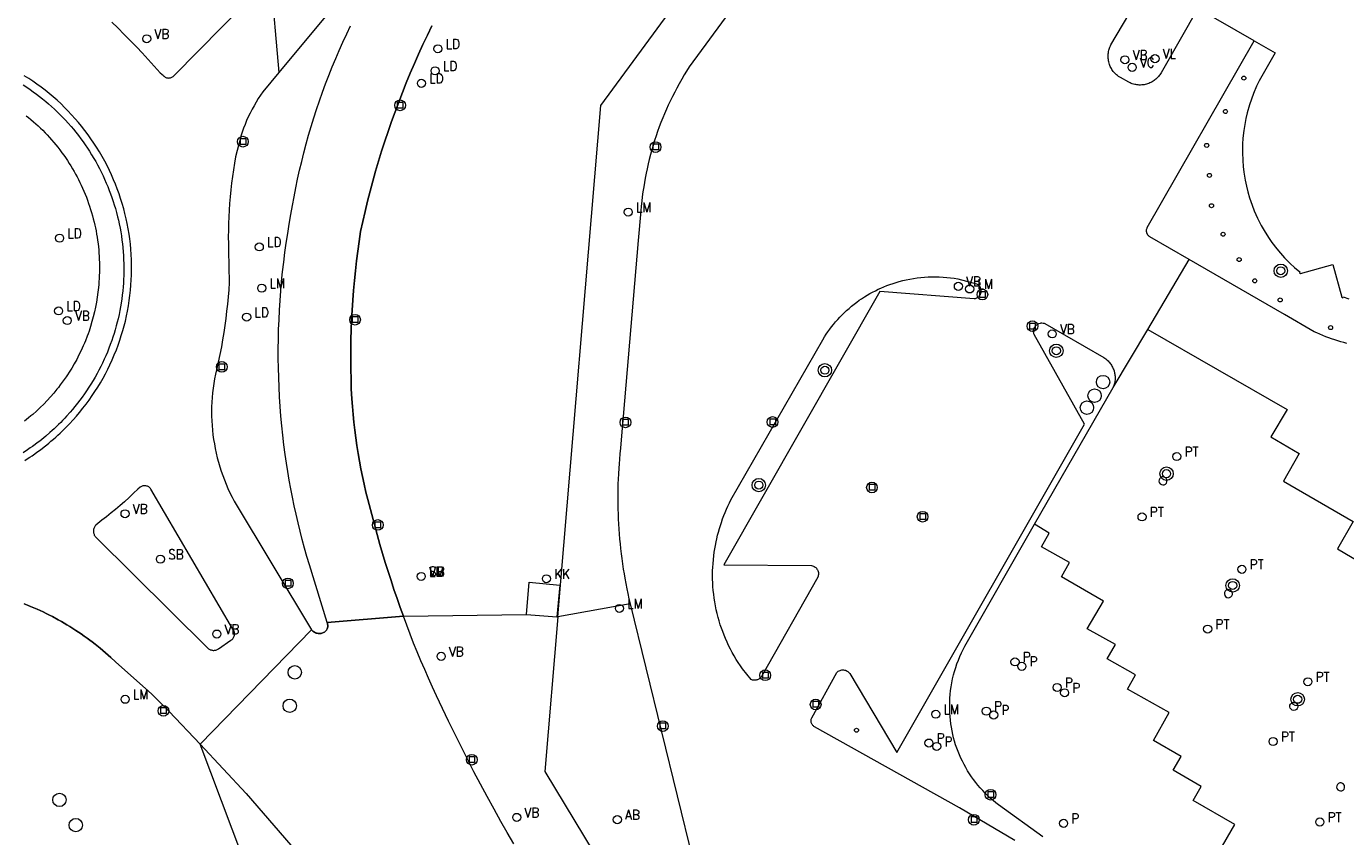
# Model space of a CAD drawing. Header units: metres. Extents: x 138165 to 154469, y 480134 to 494189.
# Tile 704 of 1056: x 147267 to 147349, y 487410 to 487461. Entities that reach past the tile are written whole.
import ezdxf

# ---------------------------------------------------------------- set-up
doc = ezdxf.new("R2010")
doc.units = ezdxf.units.M
doc.header["$LTSCALE"] = 0.001
doc.header["$MEASUREMENT"] = 0
for name, color, linetype, lineweight in [('Level 5', 7, 'Continuous', 0), ('TOP-L-topo objecten punt', 7, 'Continuous', 0), ('TOP-L-topo objecten vlak', 7, 'Continuous', 0)]:
    doc.layers.add(name, color=color, linetype=linetype, lineweight=lineweight)
doc.styles.add('Style-STANDARD', font='STANDARD.shx')

# ---------------------------------------------------------------- blocks, each defined once
blk = doc.blocks.new('22')
at = {"layer": 'TOP-L-topo objecten punt', "color": 7, "linetype": 'Continuous', "lineweight": 0}
blk.add_circle((0, 0), 0.025, dxfattribs=at)
at = {"layer": 'TOP-L-topo objecten punt', "color": 7, "linetype": 'Continuous', "lineweight": 0, "style": 'Style-STANDARD'}
blk.add_text('VC', height=0.06, dxfattribs=at).set_placement((0.0483, 0))
blk = doc.blocks.new('39')
at = {"layer": 'TOP-L-topo objecten punt', "color": 7, "linetype": 'Continuous', "lineweight": 0}
for p, q in [((0.0175, 0.0175), (-0.0175, 0.0175)), ((-0.0175, 0.0175), (-0.0175, -0.0175)), ((0.0175, 0.0175), (0.0175, -0.0175)), ((0.0175, -0.0175), (-0.0175, -0.0175))]:
    blk.add_line(p, q, dxfattribs=at)
blk.add_circle((0, 0), 0.0332, dxfattribs=at)
blk = doc.blocks.new('116')
at = {"layer": 'TOP-L-topo objecten punt', "color": 7, "linetype": 'Continuous', "lineweight": 0}
blk.add_circle((0, 0), 0.025, dxfattribs=at)
at = {"layer": 'TOP-L-topo objecten punt', "color": 7, "linetype": 'Continuous', "lineweight": 0, "style": 'Style-STANDARD'}
blk.add_text('P', height=0.06, dxfattribs=at).set_placement((0.0483, 0))
blk = doc.blocks.new('*U13')
at = {"layer": 'Level 5', "color": 7, "linetype": 'Continuous', "lineweight": 0}
blk.add_circle((0, 0), 0.0415, dxfattribs=at)
blk = doc.blocks.new('150')
at = {"layer": 'Level 5', "color": 7, "linetype": 'Continuous', "lineweight": 0}
blk.add_blockref('*U13', (0, 0), dxfattribs=at)
blk = doc.blocks.new('121')
at = {"layer": 'TOP-L-topo objecten punt', "color": 7, "linetype": 'Continuous', "lineweight": 0}
blk.add_circle((0, 0), 0.025, dxfattribs=at)
at = {"layer": 'TOP-L-topo objecten punt', "color": 7, "linetype": 'Continuous', "lineweight": 0, "style": 'Style-STANDARD'}
blk.add_text('LD', height=0.06, dxfattribs=at).set_placement((0.0483, 0))
blk = doc.blocks.new('16')
at = {"layer": 'TOP-L-topo objecten punt', "color": 7, "linetype": 'Continuous', "lineweight": 0}
blk.add_circle((0, 0), 0.025, dxfattribs=at)
at = {"layer": 'TOP-L-topo objecten punt', "color": 7, "linetype": 'Continuous', "lineweight": 0, "style": 'Style-STANDARD'}
blk.add_text('LM', height=0.06, dxfattribs=at).set_placement((0.0483, 0))
blk = doc.blocks.new('15')
at = {"layer": 'TOP-L-topo objecten punt', "color": 7, "linetype": 'Continuous', "lineweight": 0}
blk.add_circle((0, 0), 0.025, dxfattribs=at)
at = {"layer": 'TOP-L-topo objecten punt', "color": 7, "linetype": 'Continuous', "lineweight": 0, "style": 'Style-STANDARD'}
blk.add_text('VL', height=0.06, dxfattribs=at).set_placement((0.0483, 0))
blk = doc.blocks.new('10')
at = {"layer": 'TOP-L-topo objecten punt', "linetype": 'Continuous', "lineweight": 0}
blk.add_circle((0, 0), 0.0125, dxfattribs=at)
blk = doc.blocks.new('119')
at = {"layer": 'TOP-L-topo objecten punt', "color": 7, "linetype": 'Continuous', "lineweight": 0}
blk.add_circle((0, 0), 0.025, dxfattribs=at)
at = {"layer": 'TOP-L-topo objecten punt', "color": 7, "linetype": 'Continuous', "lineweight": 0, "style": 'Style-STANDARD'}
blk.add_text('KK', height=0.06, dxfattribs=at).set_placement((0.0483, 0))
blk = doc.blocks.new('123')
at = {"layer": 'TOP-L-topo objecten punt', "color": 7, "linetype": 'Continuous', "lineweight": 0}
blk.add_circle((0, 0), 0.025, dxfattribs=at)
at = {"layer": 'TOP-L-topo objecten punt', "color": 7, "linetype": 'Continuous', "lineweight": 0, "style": 'Style-STANDARD'}
blk.add_text('PT', height=0.06, dxfattribs=at).set_placement((0.0483, 0))
blk = doc.blocks.new('14')
at = {"layer": 'TOP-L-topo objecten punt', "color": 7, "linetype": 'Continuous', "lineweight": 0}
blk.add_circle((0, 0), 0.025, dxfattribs=at)
at = {"layer": 'TOP-L-topo objecten punt', "color": 7, "linetype": 'Continuous', "lineweight": 0, "style": 'Style-STANDARD'}
blk.add_text('VB', height=0.06, dxfattribs=at).set_placement((0.0483, 0))
blk = doc.blocks.new('11')
at = {"layer": 'TOP-L-topo objecten punt', "color": 7, "linetype": 'Continuous', "lineweight": 0}
blk.add_circle((0, 0), 0.025, dxfattribs=at)
at = {"layer": 'TOP-L-topo objecten punt', "color": 7, "linetype": 'Continuous', "lineweight": 0, "style": 'Style-STANDARD'}
blk.add_text('AB', height=0.06, dxfattribs=at).set_placement((0.0483, 0))
blk = doc.blocks.new('175')
at = {"layer": 'TOP-L-topo objecten punt', "color": 7, "linetype": 'Continuous', "lineweight": 0}
blk.add_circle((0, 0), 0.025, dxfattribs=at)
at = {"layer": 'TOP-L-topo objecten punt', "color": 7, "linetype": 'Continuous', "lineweight": 0, "style": 'Style-STANDARD'}
blk.add_text('SB', height=0.06, dxfattribs=at).set_placement((0.0483, 0))
blk = doc.blocks.new('27')
at = {"layer": 'TOP-L-topo objecten punt', "color": 7, "linetype": 'Continuous', "lineweight": 0}
for radius in [0.0415, 0.025]:
    blk.add_circle((0, 0), radius, dxfattribs=at)

msp = doc.modelspace()

# ---------------------------------------------------------------- linework, layer by layer
at = {"layer": 'TOP-L-topo objecten vlak', "flags": 128}
for points in [[(147299.761, 487423.974), (147302.432, 487455.685), (147371.166, 487549.222)], [(147352.38, 487518.591), (147307.913, 487458.077), (147307.745, 487457.811), (147307.602, 487457.577), (147307.443, 487457.306), (147307.287, 487457.033), (147307.137, 487456.757), (147307.009, 487456.514), (147306.867, 487456.234), (147306.746, 487455.987), (147306.612, 487455.702), (147306.499, 487455.452), (147306.375, 487455.164), (147306.269, 487454.91), (147306.153, 487454.618), (147306.056, 487454.361), (147305.949, 487454.065), (147305.859, 487453.805), (147305.762, 487453.507), (147305.669, 487453.207), (147305.591, 487452.943), (147305.508, 487452.64), (147305.429, 487452.336), (147305.364, 487452.069), (147305.294, 487451.763), (147305.238, 487451.494), (147305.178, 487451.185), (147305.129, 487450.915), (147305.085, 487450.643), (147305.038, 487450.333), (147304.997, 487450.021), (147304.965, 487449.748), (147304.934, 487449.436), (147304.91, 487449.157), (147304.738, 487447.317), (147303.676, 487434.711), (147303.644, 487434.426), (147303.61, 487434.092), (147303.58, 487433.759), (147303.557, 487433.472), (147303.537, 487433.186), (147303.518, 487432.851), (147303.503, 487432.517), (147303.492, 487432.23), (147303.485, 487431.943), (147303.48, 487431.607), (147303.479, 487431.272), (147303.481, 487430.985), (147303.488, 487430.65), (147303.496, 487430.363), (147303.51, 487430.028), (147303.525, 487429.742), (147303.546, 487429.407), (147303.567, 487429.121), (147303.595, 487428.787), (147303.622, 487428.501), (147303.652, 487428.215), (147303.691, 487427.883), (147303.727, 487427.598), (147303.773, 487427.266), (147303.823, 487426.935), (147303.869, 487426.651), (147303.917, 487426.368), (147303.978, 487426.038), (147304.042, 487425.71), (147304.1, 487425.428), (147304.171, 487425.101), (147304.242, 487424.792)], [(147272.111, 487460.843), (147272.473, 487460.487), (147272.867, 487460.093), (147273.257, 487459.695), (147273.644, 487459.293), (147273.98, 487458.938), (147274.36, 487458.53), (147274.736, 487458.118), (147275.108, 487457.703), (147275.298, 487457.539), (147275.332, 487457.503), (147275.368, 487457.473), (147275.407, 487457.447), (147275.449, 487457.425), (147275.499, 487457.406), (147275.545, 487457.394), (147275.591, 487457.387), (147275.638, 487457.386), (147275.686, 487457.389), (147275.732, 487457.398), (147275.777, 487457.412), (147275.826, 487457.433), (147275.867, 487457.456), (147275.905, 487457.484), (147275.94, 487457.516), (147275.971, 487457.551), (147281.944, 487463.614)], [(147281.944, 487463.614), (147282.461, 487457.728)], [(147287.293, 487463.556), (147282.461, 487457.728)], [(147339.445, 487461.704), (147337.178, 487457.714), (147337.138, 487457.648), (147337.102, 487457.593), (147337.056, 487457.532), (147337.007, 487457.472), (147336.955, 487457.415), (147336.909, 487457.369), (147336.852, 487457.317), (147336.792, 487457.268), (147336.739, 487457.229), (147336.675, 487457.186), (147336.61, 487457.147), (147336.542, 487457.11), (147336.472, 487457.078), (147336.411, 487457.053), (147336.339, 487457.027), (147336.265, 487457.004), (147336.19, 487456.986), (147336.115, 487456.971), (147336.039, 487456.961), (147335.973, 487456.955), (147335.896, 487456.951), (147335.819, 487456.952), (147335.743, 487456.956), (147335.677, 487456.963), (147335.601, 487456.974), (147335.536, 487456.987), (147335.462, 487457.006), (147335.388, 487457.029), (147335.316, 487457.055), (147335.245, 487457.085), (147335.176, 487457.118), (147334.648, 487457.409), (147334.582, 487457.45), (147334.527, 487457.488), (147334.465, 487457.535), (147334.414, 487457.578), (147334.357, 487457.63), (147334.303, 487457.686), (147334.251, 487457.744), (147334.21, 487457.796), (147334.164, 487457.858), (147334.127, 487457.914), (147334.093, 487457.971), (147334.056, 487458.039), (147334.022, 487458.109), (147333.997, 487458.171), (147333.974, 487458.233), (147333.95, 487458.307), (147333.93, 487458.382), (147333.916, 487458.447), (147333.904, 487458.524), (147333.896, 487458.59), (147333.891, 487458.667), (147333.889, 487458.745), (147333.891, 487458.812), (147333.897, 487458.889), (147333.905, 487458.955), (147333.918, 487459.032), (147333.935, 487459.107), (147333.952, 487459.172), (147333.973, 487459.235), (147334, 487459.308), (147334.03, 487459.379), (147334.06, 487459.44), (147336.354, 487463.335)], [(147342.944, 487459.695), (147339.445, 487461.704)], [(147285.448, 487423.623), (147284.355, 487427.209), (147284.201, 487427.726), (147284.054, 487428.245), (147283.913, 487428.765), (147283.778, 487429.287), (147283.65, 487429.811), (147283.528, 487430.336), (147283.412, 487430.863), (147283.302, 487431.39), (147283.199, 487431.92), (147283.103, 487432.45), (147283.012, 487432.982), (147282.928, 487433.514), (147282.851, 487434.048), (147282.775, 487434.641), (147282.706, 487435.234), (147282.644, 487435.829), (147282.591, 487436.424), (147282.544, 487437.02), (147282.506, 487437.616), (147282.475, 487438.213), (147282.451, 487438.81), (147282.435, 487439.407), (147282.427, 487440.005), (147282.426, 487440.603), (147282.433, 487441.2), (147282.448, 487441.798), (147282.47, 487442.395), (147282.499, 487442.992), (147282.536, 487443.588), (147282.581, 487444.184), (147282.634, 487444.779), (147282.693, 487445.374), (147282.761, 487445.968), (147282.836, 487446.56), (147282.918, 487447.152), (147283.008, 487447.743), (147283.106, 487448.333), (147283.211, 487448.921), (147283.304, 487449.473), (147283.404, 487450.024), (147283.511, 487450.574), (147283.625, 487451.122), (147283.747, 487451.669), (147283.876, 487452.213), (147284.013, 487452.757), (147284.157, 487453.298), (147284.307, 487453.837), (147284.466, 487454.374), (147284.631, 487454.909), (147284.803, 487455.442), (147284.982, 487455.973), (147285.169, 487456.501), (147285.362, 487457.026), (147285.563, 487457.549), (147285.77, 487458.069), (147285.985, 487458.586), (147286.206, 487459.101), (147286.434, 487459.612), (147286.669, 487460.12), (147286.911, 487460.626)], [(147285.448, 487423.623), (147290.182, 487424.015), (147289.983, 487424.566), (147289.789, 487425.118), (147289.6, 487425.672), (147289.416, 487426.228), (147289.237, 487426.786), (147289.064, 487427.345), (147288.896, 487427.906), (147288.733, 487428.468), (147287.977, 487431.244), (147287.861, 487431.718), (147287.752, 487432.194), (147287.649, 487432.671), (147287.553, 487433.149), (147287.463, 487433.629), (147287.38, 487434.11), (147287.304, 487434.592), (147287.234, 487435.075), (147287.17, 487435.558), (147287.113, 487436.043), (147287.063, 487436.528), (147287.019, 487437.014), (147286.982, 487437.501), (147286.955, 487438.112), (147286.935, 487438.723), (147286.923, 487439.334), (147286.918, 487439.945), (147286.92, 487440.556), (147286.93, 487441.167), (147286.947, 487441.778), (147286.972, 487442.389), (147287.004, 487443), (147287.043, 487443.61), (147287.09, 487444.219), (147287.144, 487444.828), (147287.205, 487445.436), (147287.274, 487446.044), (147287.351, 487446.65), (147287.434, 487447.256), (147287.525, 487447.86), (147287.663, 487448.49), (147287.808, 487449.118), (147287.961, 487449.745), (147288.121, 487450.37), (147288.289, 487450.992), (147288.464, 487451.613), (147288.646, 487452.232), (147288.836, 487452.848), (147289.033, 487453.462), (147289.237, 487454.074), (147289.448, 487454.684), (147289.667, 487455.29), (147289.893, 487455.894), (147290.125, 487456.496), (147290.366, 487457.094), (147290.613, 487457.69), (147290.867, 487458.283), (147291.128, 487458.873), (147291.396, 487459.459), (147291.671, 487460.042), (147291.953, 487460.623)], [(147291.953, 487460.623), (147291.671, 487460.042), (147291.396, 487459.459), (147291.128, 487458.873), (147290.867, 487458.283), (147290.613, 487457.69), (147290.366, 487457.094), (147290.125, 487456.496), (147289.893, 487455.894), (147289.667, 487455.29), (147289.448, 487454.684), (147289.237, 487454.074), (147289.033, 487453.462), (147288.836, 487452.848), (147288.646, 487452.232), (147288.464, 487451.613), (147288.289, 487450.992), (147288.121, 487450.37), (147287.961, 487449.745), (147287.808, 487449.118), (147287.663, 487448.49), (147287.525, 487447.86), (147287.434, 487447.256), (147287.351, 487446.65), (147287.274, 487446.044), (147287.205, 487445.436), (147287.144, 487444.828), (147287.09, 487444.219), (147287.043, 487443.61), (147287.004, 487443), (147286.972, 487442.389), (147286.947, 487441.778), (147286.93, 487441.167), (147286.92, 487440.556), (147286.918, 487439.945), (147286.923, 487439.334), (147286.935, 487438.723), (147286.955, 487438.112), (147286.982, 487437.501), (147287.019, 487437.014), (147287.063, 487436.528), (147287.113, 487436.043), (147287.17, 487435.558), (147287.234, 487435.075), (147287.304, 487434.592), (147287.38, 487434.11), (147287.463, 487433.629), (147287.553, 487433.149), (147287.649, 487432.671), (147287.752, 487432.194), (147287.861, 487431.718), (147287.977, 487431.244), (147288.733, 487428.468), (147288.896, 487427.906), (147289.064, 487427.345), (147289.237, 487426.786), (147289.416, 487426.228), (147289.6, 487425.672), (147289.789, 487425.118), (147289.983, 487424.566), (147290.182, 487424.015)], [(147338.906, 487446.14), (147336.479, 487447.537), (147336.445, 487447.561), (147336.413, 487447.589), (147336.384, 487447.619), (147336.357, 487447.652), (147336.331, 487447.693), (147336.309, 487447.736), (147336.294, 487447.775), (147336.283, 487447.816), (147336.274, 487447.863), (147336.271, 487447.905), (147336.272, 487447.954), (147336.278, 487447.996), (147336.288, 487448.043), (147336.302, 487448.083), (147336.319, 487448.122), (147342.944, 487459.695)], [(147342.944, 487459.695), (147344.245, 487458.948), (147343.498, 487457.647), (147343.262, 487457.21), (147343.1, 487456.874), (147342.904, 487456.417), (147342.772, 487456.069), (147342.654, 487455.715), (147342.519, 487455.237), (147342.433, 487454.874), (147342.362, 487454.508), (147342.305, 487454.14), (147342.251, 487453.646), (147342.227, 487453.274), (147342.217, 487452.777), (147342.234, 487452.28), (147342.262, 487451.909), (147342.306, 487451.538), (147342.386, 487451.048), (147342.462, 487450.683), (147342.552, 487450.321), (147342.657, 487449.964), (147342.817, 487449.493), (147342.953, 487449.146), (147343.155, 487448.692), (147343.381, 487448.249), (147343.564, 487447.925), (147343.829, 487447.504), (147344.041, 487447.197), (147344.342, 487446.802), (147344.581, 487446.516), (147344.831, 487446.239), (147345.18, 487445.886), (147345.454, 487445.633), (147345.775, 487445.359), (147345.747, 487445.31), (147345.816, 487445.271), (147347.831, 487445.815), (147348.377, 487443.8), (147348.445, 487443.761), (147348.473, 487443.81), (147348.824, 487443.686)], [(147266.705, 487433.678), (147266.847, 487433.768), (147267.015, 487433.877), (147267.154, 487433.97), (147267.32, 487434.084), (147267.456, 487434.181), (147267.619, 487434.3), (147267.78, 487434.42), (147267.912, 487434.523), (147268.07, 487434.647), (147268.2, 487434.753), (147268.328, 487434.86), (147268.481, 487434.991), (147268.632, 487435.124), (147268.756, 487435.237), (147268.903, 487435.373), (147269.024, 487435.489), (147269.246, 487435.707), (147269.479, 487435.947), (147269.707, 487436.193), (147269.907, 487436.418), (147270.102, 487436.648), (147270.312, 487436.909), (147270.517, 487437.174), (147270.695, 487437.417), (147270.887, 487437.691), (147271.055, 487437.942), (147271.234, 487438.224), (147271.39, 487438.482), (147271.557, 487438.773), (147271.701, 487439.038), (147271.854, 487439.335), (147271.985, 487439.607), (147272.125, 487439.911), (147272.257, 487440.219), (147272.382, 487440.529), (147272.488, 487440.812), (147272.598, 487441.128), (147272.692, 487441.414), (147272.788, 487441.735), (147272.868, 487442.026), (147272.941, 487442.318), (147273.016, 487442.645), (147273.076, 487442.94), (147273.136, 487443.269), (147273.187, 487443.6), (147273.227, 487443.899), (147273.264, 487444.232), (147273.29, 487444.532), (147273.311, 487444.866), (147273.324, 487445.167), (147273.33, 487445.469), (147273.329, 487445.804), (147273.321, 487446.105), (147273.305, 487446.44), (147273.281, 487446.774), (147273.253, 487447.074), (147273.213, 487447.406), (147273.171, 487447.705), (147273.117, 487448.035), (147273.055, 487448.364), (147272.992, 487448.659), (147272.915, 487448.985), (147272.839, 487449.277), (147272.748, 487449.599), (147272.648, 487449.918), (147272.552, 487450.204), (147272.439, 487450.519), (147272.33, 487450.8), (147272.215, 487451.079), (147272.08, 487451.386), (147271.953, 487451.659), (147271.805, 487451.959), (147271.665, 487452.226), (147271.503, 487452.519), (147271.334, 487452.808), (147271.159, 487453.094), (147270.995, 487453.347), (147270.806, 487453.623), (147270.631, 487453.869), (147270.431, 487454.137), (147270.223, 487454.4), (147270.032, 487454.632), (147269.835, 487454.861), (147269.611, 487455.11), (147269.381, 487455.353), (147269.169, 487455.567), (147268.952, 487455.777), (147268.706, 487456.004), (147268.455, 487456.225), (147268.224, 487456.42), (147267.963, 487456.629), (147267.724, 487456.813), (147267.454, 487457.011), (147267.207, 487457.183), (147266.956, 487457.35), (147266.673, 487457.529)], [(147282.461, 487457.728), (147281.474, 487456.537), (147281.327, 487456.326), (147281.186, 487456.111), (147281.05, 487455.893), (147280.921, 487455.671), (147280.797, 487455.445), (147280.68, 487455.216), (147280.568, 487454.984), (147280.464, 487454.75), (147280.365, 487454.512), (147280.273, 487454.272), (147280.187, 487454.03), (147280.108, 487453.785), (147280.035, 487453.539), (147279.969, 487453.29), (147279.781, 487452.506), (147279.708, 487452.096), (147279.641, 487451.684), (147279.581, 487451.271), (147279.527, 487450.858), (147279.479, 487450.444), (147279.438, 487450.029), (147279.404, 487449.613), (147279.375, 487449.197), (147279.354, 487448.781), (147279.338, 487448.364), (147279.329, 487447.948), (147279.327, 487447.531), (147279.331, 487447.114), (147279.341, 487446.697), (147279.378, 487444.698), (147279.349, 487444.254), (147279.313, 487443.811), (147279.272, 487443.367), (147279.224, 487442.925), (147279.171, 487442.483), (147279.111, 487442.042), (147279.046, 487441.602), (147278.974, 487441.163), (147278.897, 487440.725), (147278.588, 487439.301), (147278.526, 487439.018), (147278.471, 487438.733), (147278.424, 487438.447), (147278.383, 487438.16), (147278.35, 487437.872), (147278.324, 487437.583), (147278.305, 487437.294), (147278.293, 487437.005), (147278.289, 487436.715), (147278.292, 487436.425), (147278.302, 487436.135), (147278.319, 487435.846), (147278.344, 487435.557), (147278.375, 487435.269), (147278.414, 487434.981), (147278.46, 487434.695), (147278.514, 487434.41), (147278.574, 487434.127), (147278.641, 487433.845), (147278.716, 487433.565), (147278.797, 487433.286), (147278.885, 487433.01), (147278.98, 487432.736), (147279.082, 487432.465), (147279.191, 487432.196), (147279.307, 487431.93), (147279.429, 487431.667), (147279.557, 487431.408), (147279.692, 487431.151), (147284.49, 487423.175)], [(147266.602, 487456.957), (147266.822, 487456.813), (147267.04, 487456.665), (147267.228, 487456.532), (147267.44, 487456.376), (147267.623, 487456.236), (147267.804, 487456.093), (147268.007, 487455.926), (147268.182, 487455.777), (147268.355, 487455.625), (147268.549, 487455.447), (147268.716, 487455.288), (147268.88, 487455.127), (147269.065, 487454.939), (147269.223, 487454.772), (147269.401, 487454.577), (147269.574, 487454.379), (147269.723, 487454.204), (147269.869, 487454.025), (147270.031, 487453.818), (147270.19, 487453.608), (147270.326, 487453.422), (147270.458, 487453.234), (147270.587, 487453.043), (147270.713, 487452.85), (147270.852, 487452.627), (147270.988, 487452.401), (147271.103, 487452.202), (147271.214, 487452), (147271.337, 487451.767), (147271.441, 487451.562), (147271.556, 487451.325), (147271.652, 487451.116), (147271.758, 487450.875), (147271.847, 487450.662), (147271.944, 487450.418), (147272.025, 487450.202), (147272.102, 487449.985), (147272.186, 487449.736), (147272.255, 487449.516), (147272.321, 487449.295), (147272.391, 487449.041), (147272.456, 487448.787), (147272.509, 487448.562), (147272.559, 487448.337), (147272.61, 487448.079), (147272.651, 487447.853), (147272.694, 487447.593), (147272.731, 487447.332), (147272.759, 487447.104), (147272.783, 487446.875), (147272.807, 487446.613), (147272.823, 487446.383), (147272.836, 487446.12), (147272.844, 487445.89), (147272.848, 487445.627), (147272.847, 487445.396), (147272.841, 487445.133), (147272.832, 487444.903), (147272.819, 487444.673), (147272.802, 487444.443), (147272.778, 487444.181), (147272.749, 487443.92), (147272.719, 487443.691), (147272.68, 487443.431), (147272.642, 487443.204), (147272.6, 487442.977), (147272.548, 487442.72), (147272.49, 487442.463), (147272.435, 487442.239), (147272.377, 487442.016), (147272.306, 487441.763), (147272.239, 487441.542), (147272.169, 487441.323), (147272.095, 487441.105), (147272.006, 487440.857), (147271.925, 487440.642), (147271.827, 487440.397), (147271.724, 487440.155), (147271.63, 487439.945), (147271.519, 487439.706), (147271.418, 487439.499), (147271.298, 487439.265), (147271.189, 487439.062), (147271.06, 487438.832), (147270.944, 487438.634), (147270.807, 487438.409), (147270.684, 487438.214), (147270.539, 487437.994), (147270.409, 487437.805), (147270.256, 487437.59), (147270.119, 487437.405), (147269.979, 487437.223), (147269.815, 487437.017), (147269.668, 487436.839), (147269.514, 487436.66), (147269.295, 487436.415), (147269.183, 487436.294), (147269.047, 487436.151), (147268.932, 487436.034), (147268.792, 487435.894), (147268.674, 487435.78), (147268.53, 487435.644), (147268.409, 487435.533), (147268.262, 487435.401), (147268.012, 487435.187), (147267.758, 487434.979), (147267.629, 487434.877), (147267.472, 487434.757), (147267.34, 487434.658), (147267.18, 487434.542), (147267.046, 487434.448), (147266.883, 487434.336), (147266.608, 487434.155)], [(147266.799, 487455.051), (147266.944, 487454.934), (147267.087, 487454.815), (147267.251, 487454.673), (147267.39, 487454.549), (147267.527, 487454.423), (147267.684, 487454.273), (147267.816, 487454.143), (147267.969, 487453.988), (147268.097, 487453.853), (147268.243, 487453.693), (147268.367, 487453.554), (147268.508, 487453.39), (147268.627, 487453.246), (147268.744, 487453.101), (147268.877, 487452.93), (147269.007, 487452.756), (147269.116, 487452.605), (147269.222, 487452.453), (147269.344, 487452.273), (147269.462, 487452.091), (147269.56, 487451.933), (147269.672, 487451.747), (147269.765, 487451.586), (147269.856, 487451.424), (147269.944, 487451.26), (147270.03, 487451.095), (147270.127, 487450.9), (147270.207, 487450.733), (147270.284, 487450.563), (147270.371, 487450.365), (147270.443, 487450.193), (147270.523, 487449.991), (147270.589, 487449.817), (147270.663, 487449.613), (147270.723, 487449.437), (147270.789, 487449.231), (147270.844, 487449.053), (147270.903, 487448.844), (147270.951, 487448.664), (147271.004, 487448.454), (147271.046, 487448.272), (147271.085, 487448.091), (147271.122, 487447.908), (147271.161, 487447.695), (147271.191, 487447.511), (147271.218, 487447.327), (147271.247, 487447.112), (147271.268, 487446.927), (147271.287, 487446.742), (147271.304, 487446.526), (147271.317, 487446.34), (147271.326, 487446.154), (147271.333, 487445.937), (147271.337, 487445.72), (147271.336, 487445.534), (147271.333, 487445.348), (147271.326, 487445.131), (147271.316, 487444.946), (147271.303, 487444.745), (147271.291, 487444.591), (147271.275, 487444.406), (147271.241, 487444.099), (147271.199, 487443.793), (147271.149, 487443.488), (147271.092, 487443.184), (147271.026, 487442.882), (147270.953, 487442.582), (147270.872, 487442.284), (147270.783, 487441.988), (147270.687, 487441.694), (147270.625, 487441.52), (147270.572, 487441.374), (147270.46, 487441.087), (147270.401, 487440.944), (147270.328, 487440.773), (147270.201, 487440.492), (147270.066, 487440.214), (147269.924, 487439.939), (147269.775, 487439.669), (147269.618, 487439.402), (147269.456, 487439.139), (147269.355, 487438.984), (147269.269, 487438.856), (147269.092, 487438.602), (147268.908, 487438.354), (147268.795, 487438.207), (147268.699, 487438.086), (147268.503, 487437.847), (147268.3, 487437.614), (147268.091, 487437.386), (147267.876, 487437.164), (147267.656, 487436.947), (147267.43, 487436.736), (147267.199, 487436.531), (147267.082, 487436.431), (147266.939, 487436.313), (147266.697, 487436.12)], [(147336.352, 487441.79), (147338.906, 487446.14)], [(147348.682, 487440.929), (147348.499, 487440.979), (147348.317, 487441.032), (147348.135, 487441.088), (147347.955, 487441.146), (147347.746, 487441.218), (147347.568, 487441.282), (147347.39, 487441.349), (147347.01, 487441.503), (147346.836, 487441.579), (147346.663, 487441.657), (147344.834, 487442.729), (147338.906, 487446.14)], [(147320.74, 487444.711), (147320.926, 487444.764), (147321.148, 487444.822), (147321.371, 487444.874), (147321.595, 487444.92), (147321.821, 487444.96), (147322.047, 487444.993), (147322.275, 487445.019), (147322.503, 487445.039), (147322.732, 487445.053), (147322.961, 487445.06), (147323.19, 487445.061), (147323.419, 487445.055), (147323.648, 487445.043), (147323.876, 487445.024), (147324.104, 487444.999), (147324.331, 487444.967), (147324.563, 487444.928), (147325.734, 487444.618), (147325.767, 487444.599), (147325.803, 487444.574), (147325.832, 487444.55), (147325.86, 487444.523), (147325.885, 487444.495), (147325.908, 487444.465), (147325.947, 487444.4), (147325.962, 487444.366), (147325.975, 487444.33), (147325.987, 487444.288), (147325.994, 487444.25), (147325.998, 487444.206), (147325.999, 487444.169), (147325.997, 487444.131), (147325.992, 487444.093), (147325.984, 487444.056), (147325.973, 487444.02), (147325.96, 487443.984), (147325.944, 487443.95), (147325.925, 487443.917), (147325.9, 487443.881), (147325.877, 487443.851), (147325.851, 487443.823), (147325.823, 487443.798), (147325.788, 487443.771), (147325.756, 487443.75), (147325.723, 487443.732), (147325.688, 487443.716), (147325.653, 487443.704), (147325.616, 487443.693), (147325.579, 487443.686), (147319.733, 487444.151), (147310.052, 487427.209), (147315.492, 487427.157), (147315.548, 487427.144), (147315.609, 487427.123), (147315.661, 487427.097), (147315.71, 487427.066), (147315.755, 487427.03), (147315.796, 487426.989), (147315.831, 487426.943), (147315.862, 487426.894), (147315.887, 487426.842), (147315.907, 487426.781), (147315.919, 487426.724), (147315.925, 487426.667), (147315.924, 487426.609), (147315.916, 487426.551), (147315.902, 487426.495), (147315.882, 487426.44), (147312.39, 487420.275), (147312.364, 487420.239), (147312.336, 487420.205), (147312.304, 487420.174), (147312.27, 487420.145), (147312.233, 487420.12), (147312.195, 487420.098), (147312.154, 487420.08), (147312.107, 487420.063), (147312.063, 487420.053), (147312.02, 487420.046), (147311.975, 487420.044), (147311.931, 487420.045), (147311.887, 487420.05), (147311.843, 487420.059), (147311.801, 487420.072), (147311.754, 487420.091), (147311.216, 487420.748), (147311.087, 487420.933), (147310.946, 487421.145), (147310.826, 487421.336), (147310.696, 487421.554), (147310.572, 487421.776), (147310.466, 487421.975), (147310.353, 487422.203), (147310.257, 487422.407), (147310.154, 487422.639), (147310.068, 487422.848), (147309.987, 487423.059), (147309.911, 487423.271), (147309.839, 487423.485), (147309.764, 487423.728), (147309.703, 487423.945), (147309.64, 487424.192), (147309.589, 487424.412), (147309.538, 487424.66), (147309.493, 487424.91), (147309.459, 487425.134), (147309.426, 487425.385), (147309.403, 487425.61), (147309.382, 487425.863), (147309.369, 487426.089), (147309.362, 487426.314), (147309.359, 487426.568), (147309.363, 487426.822), (147309.372, 487427.048), (147309.386, 487427.273), (147309.408, 487427.526), (147309.433, 487427.751), (147309.464, 487427.979), (147309.498, 487428.204), (147309.533, 487428.401), (147309.577, 487428.624), (147309.619, 487428.819), (147309.672, 487429.041), (147309.723, 487429.234), (147309.786, 487429.453), (147309.845, 487429.643), (147309.907, 487429.833), (147309.983, 487430.048), (147310.064, 487430.261), (147310.138, 487430.446), (147310.228, 487430.655), (147310.31, 487430.837), (147310.409, 487431.043), (147310.5, 487431.223), (147316.194, 487441.16), (147316.299, 487441.332), (147316.409, 487441.501), (147316.509, 487441.647), (147316.626, 487441.811), (147316.732, 487441.952), (147316.858, 487442.11), (147316.987, 487442.265), (147317.12, 487442.417), (147317.257, 487442.565), (147317.398, 487442.71), (147317.542, 487442.851), (147317.671, 487442.971), (147317.822, 487443.105), (147317.976, 487443.236), (147318.134, 487443.362), (147318.294, 487443.484), (147318.458, 487443.602), (147318.604, 487443.702), (147318.773, 487443.812), (147318.945, 487443.918), (147319.119, 487444.019), (147319.274, 487444.105), (147319.453, 487444.198), (147319.634, 487444.286), (147319.795, 487444.36), (147319.98, 487444.439), (147320.168, 487444.514), (147320.357, 487444.585), (147320.548, 487444.65), (147320.74, 487444.711)], [(147328.107, 487410.102), (147324.662, 487412.135), (147315.679, 487417.167), (147315.644, 487417.189), (147315.612, 487417.213), (147315.578, 487417.245), (147315.552, 487417.276), (147315.528, 487417.309), (147315.506, 487417.349), (147315.49, 487417.386), (147315.476, 487417.43), (147315.468, 487417.47), (147315.464, 487417.51), (147315.464, 487417.551), (147315.468, 487417.597), (147315.476, 487417.636), (147315.49, 487417.681), (147315.506, 487417.718), (147317.07, 487420.527), (147317.111, 487420.567), (147317.156, 487420.602), (147317.204, 487420.631), (147317.262, 487420.657), (147317.316, 487420.675), (147317.372, 487420.685), (147317.429, 487420.69), (147317.485, 487420.688), (147317.542, 487420.679), (147317.597, 487420.665), (147317.65, 487420.644), (147317.7, 487420.617), (147317.747, 487420.585), (147317.789, 487420.547), (147317.828, 487420.505), (147317.861, 487420.459), (147320.789, 487415.563), (147332.425, 487435.931), (147329.301, 487441.491), (147329.29, 487441.522), (147329.28, 487441.559), (147329.272, 487441.597), (147329.267, 487441.636), (147329.265, 487441.674), (147329.266, 487441.706), (147329.269, 487441.745), (147329.275, 487441.783), (147329.294, 487441.851), (147329.308, 487441.887), (147329.325, 487441.922), (147329.341, 487441.95), (147329.362, 487441.982), (147329.386, 487442.013), (147329.412, 487442.042), (147329.435, 487442.064), (147329.464, 487442.089), (147329.496, 487442.112), (147329.529, 487442.132), (147329.563, 487442.15), (147329.598, 487442.165), (147329.666, 487442.186), (147329.704, 487442.193), (147329.742, 487442.197), (147329.781, 487442.199), (147329.852, 487442.195), (147329.921, 487442.181), (147329.958, 487442.169), (147333.625, 487440.054), (147333.686, 487440.013), (147333.739, 487439.973), (147333.79, 487439.932), (147333.839, 487439.888), (147333.886, 487439.842), (147333.931, 487439.794), (147333.974, 487439.744), (147334.015, 487439.692), (147334.054, 487439.638), (147334.09, 487439.583), (147334.124, 487439.526), (147334.155, 487439.468), (147334.21, 487439.348), (147334.233, 487439.287), (147334.254, 487439.224), (147334.287, 487439.096), (147334.299, 487439.031), (147334.308, 487438.966), (147334.315, 487438.9), (147334.319, 487438.835), (147334.317, 487438.703), (147334.305, 487438.571), (147334.294, 487438.506), (147334.281, 487438.442), (147334.264, 487438.378), (147334.245, 487438.315), (147334.223, 487438.252), (147334.199, 487438.191)], [(147334.199, 487438.191), (147336.352, 487441.79)], [(147336.352, 487441.79), (147345.001, 487436.833), (147343.983, 487435.131), (147345.74, 487434.107), (147344.757, 487432.394), (147349.083, 487429.892), (147348.112, 487428.192), (147349.823, 487427.178)], [(147329.33, 487429.723), (147334.199, 487438.191)], [(147279.52, 487422.55), (147279.558, 487422.579), (147279.597, 487422.617), (147279.627, 487422.654), (147279.656, 487422.699), (147279.678, 487422.742), (147279.694, 487422.787), (147279.706, 487422.834), (147279.712, 487422.881), (147279.714, 487422.929), (147279.71, 487422.977), (147279.7, 487423.03), (147279.686, 487423.076), (147279.665, 487423.125), (147279.64, 487423.166), (147279.612, 487423.205), (147274.526, 487431.893), (147274.498, 487431.932), (147274.466, 487431.969), (147274.43, 487432.002), (147274.391, 487432.031), (147274.354, 487432.053), (147274.31, 487432.074), (147274.264, 487432.09), (147274.216, 487432.101), (147274.168, 487432.107), (147274.125, 487432.109), (147274.076, 487432.105), (147274.028, 487432.097), (147273.981, 487432.083), (147273.936, 487432.065), (147273.893, 487432.042), (147273.852, 487432.015), (147273.711, 487431.899), (147273.448, 487431.637), (147273.171, 487431.372), (147272.889, 487431.112), (147272.63, 487430.884), (147272.338, 487430.636), (147272.07, 487430.418), (147271.768, 487430.182), (147271.492, 487429.975), (147271.11, 487429.657), (147271.078, 487429.62), (147271.048, 487429.577), (147271.022, 487429.531), (147271.003, 487429.489), (147270.987, 487429.445), (147270.974, 487429.394), (147270.966, 487429.342), (147270.963, 487429.289), (147270.965, 487429.236), (147270.971, 487429.19), (147270.983, 487429.139), (147270.997, 487429.095), (147271.015, 487429.052), (147271.04, 487429.005), (147271.069, 487428.961), (147271.102, 487428.92), (147278.053, 487422.027), (147278.089, 487422), (147278.129, 487421.975), (147278.171, 487421.953), (147278.208, 487421.937), (147278.253, 487421.922), (147278.299, 487421.911), (147278.339, 487421.904), (147278.387, 487421.9), (147278.427, 487421.9), (147278.474, 487421.903), (147278.515, 487421.908), (147278.561, 487421.919), (147278.606, 487421.933), (147278.644, 487421.948), (147278.686, 487421.969), (147278.727, 487421.993), (147279.474, 487422.522), (147279.52, 487422.55)], [(147337.088, 487432.554), (147337.048, 487432.474), (147337.04, 487432.385), (147337.063, 487432.299), (147337.115, 487432.227), (147337.189, 487432.177), (147337.275, 487432.156), (147337.364, 487432.167), (147337.443, 487432.209), (147337.502, 487432.275), (147337.534, 487432.358), (147337.539, 487432.406), (147337.523, 487432.494), (147337.478, 487432.57), (147337.408, 487432.626), (147337.323, 487432.654), (147337.234, 487432.65), (147337.152, 487432.615), (147337.088, 487432.554)], [(147329.844, 487410.328), (147327.097, 487412.315), (147326.922, 487412.451), (147326.75, 487412.592), (147326.583, 487412.738), (147326.42, 487412.889), (147326.262, 487413.044), (147326.108, 487413.204), (147325.959, 487413.369), (147325.814, 487413.538), (147325.675, 487413.71), (147325.541, 487413.887), (147325.412, 487414.068), (147325.288, 487414.252), (147325.17, 487414.44), (147325.058, 487414.632), (147324.951, 487414.826), (147324.849, 487415.024), (147324.754, 487415.224), (147324.664, 487415.427), (147324.581, 487415.633), (147324.503, 487415.841), (147324.432, 487416.051), (147324.366, 487416.263), (147324.307, 487416.477), (147324.255, 487416.693), (147324.208, 487416.91), (147324.168, 487417.128), (147324.134, 487417.348), (147324.107, 487417.568), (147324.086, 487417.789), (147324.072, 487418.01), (147324.064, 487418.232), (147324.062, 487418.445), (147324.066, 487418.695), (147324.078, 487418.944), (147324.095, 487419.169), (147324.122, 487419.417), (147324.153, 487419.64), (147324.196, 487419.886), (147324.245, 487420.131), (147324.303, 487420.374), (147324.362, 487420.591), (147324.434, 487420.83), (147324.514, 487421.067), (147324.602, 487421.3), (147324.687, 487421.509), (147324.789, 487421.737), (147324.898, 487421.962), (147325.005, 487422.167), (147329.33, 487429.723)], [(147352.74, 487400.21), (147344.092, 487405.17), (147344.575, 487406.033), (147343.707, 487406.526), (147344.208, 487407.369), (147340.755, 487409.393), (147341.746, 487411.111), (147339.157, 487412.587), (147339.659, 487413.469), (147337.913, 487414.466), (147338.415, 487415.313), (147336.695, 487416.318), (147337.679, 487418.05), (147335.094, 487419.496), (147335.578, 487420.39), (147333.832, 487421.375), (147334.347, 487422.261), (147332.597, 487423.238), (147333.607, 487424.951), (147330.991, 487426.466), (147331.501, 487427.343), (147329.751, 487428.321), (147330.235, 487429.175), (147329.33, 487429.723)], [(147297.822, 487424.129), (147297.991, 487426.121), (147299.882, 487425.949), (147299.71, 487423.978)], [(147341.593, 487425.368), (147341.598, 487425.416), (147341.582, 487425.504), (147341.537, 487425.58), (147341.467, 487425.636), (147341.382, 487425.664), (147341.293, 487425.66), (147341.211, 487425.625), (147341.147, 487425.564), (147341.107, 487425.484), (147341.099, 487425.395), (147341.122, 487425.309), (147341.174, 487425.237), (147341.248, 487425.187), (147341.334, 487425.166), (147341.423, 487425.177), (147341.502, 487425.219), (147341.561, 487425.285), (147341.593, 487425.368)], [(147277.576, 487416.076), (147275.664, 487418.116), (147274.579, 487419.183), (147272.329, 487421.18), (147272.037, 487421.456), (147271.874, 487421.604), (147271.71, 487421.749), (147271.544, 487421.892), (147271.376, 487422.033), (147271.063, 487422.286), (147270.89, 487422.421), (147270.744, 487422.532), (147270.568, 487422.662), (147270.39, 487422.79), (147270.21, 487422.916), (147269.877, 487423.141), (147269.692, 487423.26), (147269.507, 487423.376), (147269.319, 487423.491), (147268.972, 487423.694), (147268.781, 487423.801), (147268.426, 487423.991), (147268.231, 487424.091), (147268.034, 487424.188), (147267.836, 487424.283), (147267.471, 487424.45), (147267.067, 487424.622), (147266.864, 487424.704), (147266.668, 487424.78)], [(147266.668, 487424.78), (147266.864, 487424.704), (147267.067, 487424.622), (147267.471, 487424.45), (147267.836, 487424.283), (147268.034, 487424.188), (147268.231, 487424.091), (147268.426, 487423.991), (147268.781, 487423.801), (147268.972, 487423.694), (147269.319, 487423.491), (147269.507, 487423.376), (147269.692, 487423.26), (147269.877, 487423.141), (147270.21, 487422.916), (147270.39, 487422.79), (147270.568, 487422.662), (147270.744, 487422.532), (147270.89, 487422.421), (147271.063, 487422.286), (147271.376, 487422.033), (147271.544, 487421.892), (147271.71, 487421.749), (147271.874, 487421.604), (147272.037, 487421.456), (147272.329, 487421.18), (147274.579, 487419.183), (147275.664, 487418.116), (147277.576, 487416.076), (147284.49, 487423.175)], [(147304.242, 487424.792), (147299.761, 487423.974)], [(147304.242, 487424.792), (147308.141, 487408.914), (147311.029, 487407.298)], [(147290.182, 487424.015), (147285.448, 487423.623), (147285.469, 487423.571), (147285.484, 487423.517), (147285.493, 487423.462), (147285.495, 487423.406), (147285.49, 487423.35), (147285.478, 487423.296), (147285.46, 487423.243), (147285.436, 487423.192), (147285.406, 487423.145), (147285.371, 487423.101), (147285.33, 487423.063), (147285.286, 487423.029), (147285.237, 487423.001), (147285.186, 487422.979), (147285.132, 487422.963), (147285.077, 487422.954), (147285.021, 487422.951), (147284.961, 487422.947), (147284.901, 487422.949), (147284.841, 487422.958), (147284.783, 487422.972), (147284.726, 487422.993), (147284.672, 487423.019), (147284.621, 487423.051), (147284.573, 487423.088), (147284.529, 487423.129), (147284.49, 487423.175), (147277.576, 487416.076)], [(147290.182, 487424.015), (147297.822, 487424.129)], [(147297.025, 487409.908), (147296.628, 487410.603), (147296.235, 487411.299), (147295.807, 487412.063), (147295.384, 487412.83), (147294.969, 487413.601), (147294.559, 487414.376), (147294.156, 487415.153), (147293.759, 487415.934), (147293.369, 487416.718), (147292.985, 487417.505), (147292.607, 487418.296), (147292.236, 487419.089), (147291.987, 487419.627), (147291.743, 487420.168), (147291.505, 487420.711), (147291.271, 487421.257), (147291.043, 487421.804), (147290.82, 487422.354), (147290.602, 487422.906), (147290.39, 487423.459), (147290.182, 487424.015)], [(147297.822, 487424.129), (147299.71, 487423.978)], [(147299.761, 487423.974), (147298.953, 487414.391), (147318.264, 487382.431)], [(147299.71, 487423.978), (147299.761, 487423.974)], [(147284.49, 487423.175), (147284.529, 487423.129), (147284.573, 487423.088), (147284.621, 487423.051), (147284.672, 487423.019), (147284.726, 487422.993), (147284.783, 487422.972), (147284.841, 487422.958), (147284.901, 487422.949), (147284.961, 487422.947), (147285.021, 487422.951), (147285.077, 487422.954), (147285.132, 487422.963), (147285.186, 487422.979), (147285.237, 487423.001), (147285.286, 487423.029), (147285.33, 487423.063), (147285.371, 487423.101), (147285.406, 487423.145), (147285.436, 487423.192), (147285.46, 487423.243), (147285.478, 487423.296), (147285.49, 487423.35), (147285.495, 487423.406), (147285.493, 487423.462), (147285.484, 487423.517), (147285.469, 487423.571), (147285.448, 487423.623)], [(147345.64, 487418.513), (147345.656, 487418.425), (147345.651, 487418.377), (147345.619, 487418.294), (147345.56, 487418.228), (147345.481, 487418.186), (147345.392, 487418.175), (147345.306, 487418.196), (147345.232, 487418.246), (147345.18, 487418.318), (147345.157, 487418.404), (147345.165, 487418.493), (147345.205, 487418.573), (147345.269, 487418.634), (147345.351, 487418.669), (147345.44, 487418.673), (147345.525, 487418.645), (147345.595, 487418.589), (147345.64, 487418.513)], [(147277.576, 487416.076), (147280.44, 487413.02), (147285.968, 487406.627), (147286.279, 487406.249), (147286.598, 487405.855), (147287.19, 487405.059), (147287.775, 487404.267), (147288.354, 487403.471), (147288.927, 487402.671), (147289.494, 487401.867), (147290.056, 487401.059), (147290.612, 487400.247), (147291.162, 487399.43), (147291.707, 487398.61), (147292.245, 487397.787), (147292.778, 487396.959), (147293.304, 487396.127), (147293.825, 487395.292), (147304.9, 487376.911)], [(147280.897, 487407.3), (147277.576, 487416.076)], [(147348.519, 487413.301), (147348.551, 487413.384), (147348.556, 487413.432), (147348.54, 487413.52), (147348.495, 487413.596), (147348.425, 487413.652), (147348.34, 487413.68), (147348.251, 487413.676), (147348.169, 487413.641), (147348.105, 487413.58), (147348.065, 487413.5), (147348.057, 487413.411), (147348.08, 487413.325), (147348.132, 487413.253), (147348.206, 487413.203), (147348.292, 487413.182), (147348.381, 487413.193), (147348.46, 487413.235), (147348.519, 487413.301)]]:
    msp.add_lwpolyline(points, dxfattribs=at)

# ---------------------------------------------------------------- block references
at = {"layer": 'TOP-L-topo objecten punt', "xscale": 10, "yscale": 10, "zscale": 10}
for name, p in [('14', (147274.267, 487459.818)), ('121', (147292.322, 487459.198)), ('14', (147334.929, 487458.515)), ('15', (147336.794, 487458.587)), ('121', (147292.149, 487457.83)), ('22', (147335.379, 487458.047)), ('121', (147291.3, 487457.057)), ('10', (147342.304, 487457.379)), ('39', (147289.978, 487455.693)), ('10', (147341.164, 487455.311)), ('39', (147280.232, 487453.44)), ('39', (147305.823, 487453.104)), ('10', (147340, 487453.209)), ('10', (147340.173, 487451.348)), ('16', (147304.126, 487449.07)), ('10', (147340.298, 487449.467)), ('121', (147268.864, 487447.456)), ('121', (147281.248, 487446.912)), ('10', (147341.018, 487447.7)), ('10', (147342.016, 487446.13)), ('27', (147344.594, 487445.433)), ('14', (147324.601, 487444.471)), ('16', (147281.404, 487444.356)), ('16', (147325.303, 487444.307)), ('39', (147326.09, 487443.959)), ('10', (147342.984, 487444.812)), ('121', (147268.8, 487442.944)), ('10', (147344.557, 487443.625)), ('14', (147269.338, 487442.348)), ('121', (147280.464, 487442.56)), ('39', (147287.186, 487442.4)), ('39', (147329.195, 487441.999)), ('14', (147330.422, 487441.519)), ('10', (147347.685, 487441.912)), ('27', (147330.676, 487440.473)), ('39', (147278.923, 487439.474)), ('27', (147316.326, 487439.268)), ('150', (147333.572, 487438.535)), ('150', (147333.051, 487437.69)), ('150', (147332.576, 487436.947)), ('39', (147303.953, 487436.034)), ('39', (147313.08, 487436.058)), ('123', (147338.147, 487433.915)), ('27', (147337.51, 487432.854)), ('27', (147312.226, 487432.143)), ('39', (147319.243, 487432)), ('14', (147272.922, 487430.37)), ('39', (147322.384, 487430.185)), ('123', (147335.991, 487430.176)), ('39', (147288.594, 487429.675)), ('175', (147275.117, 487427.553)), ('175', (147291.288, 487426.484)), ('16', (147291.288, 487426.484)), ('14', (147291.288, 487426.484)), ('123', (147342.187, 487426.924)), ('39', (147283.021, 487426.052)), ('119', (147299.054, 487426.34)), ('27', (147341.613, 487425.925)), ('16', (147303.579, 487424.501)), ('123', (147340.061, 487423.219)), ('14', (147278.614, 487422.911)), ('14', (147292.526, 487421.528)), ('116', (147328.112, 487421.186)), ('116', (147328.541, 487420.911)), ('150', (147283.45, 487420.536)), ('39', (147312.623, 487420.356)), ('123', (147346.275, 487419.955)), ('116', (147330.725, 487419.6)), ('116', (147331.189, 487419.269)), ('16', (147272.927, 487418.866)), ('150', (147283.134, 487418.466)), ('39', (147315.752, 487418.545)), ('27', (147345.643, 487418.866)), ('39', (147275.303, 487418.151)), ('16', (147323.202, 487417.942)), ('116', (147326.334, 487418.129)), ('116', (147326.793, 487417.892)), ('39', (147306.271, 487417.203)), ('10', (147318.283, 487416.949)), ('116', (147322.774, 487416.153)), ('116', (147323.259, 487415.941)), ('123', (147344.122, 487416.248)), ('39', (147294.429, 487415.12)), ('39', (147326.599, 487412.95)), ('150', (147268.857, 487412.626)), ('150', (147269.867, 487411.063)), ('14', (147297.214, 487411.545)), ('11', (147303.451, 487411.403)), ('39', (147325.565, 487411.398)), ('116', (147331.128, 487411.175)), ('123', (147347.017, 487411.257))]:
    msp.add_blockref(name, p, dxfattribs=at)

doc.saveas('drawing.dxf')
